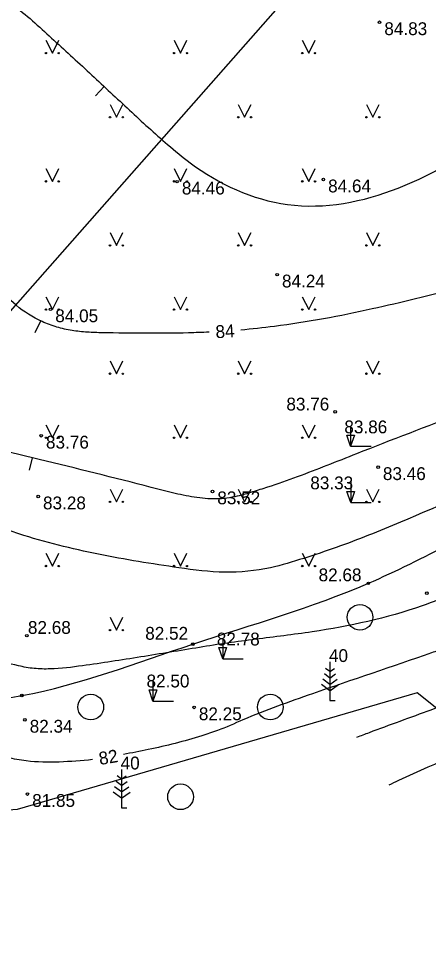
# Model space of a CAD drawing. Extents: x 576692 to 577659, y 273254 to 273799.
# Drawn here: x 577476.18 to 577492.17, y 273312.82 to 273348.85 of the extents above; entities that cross this region are included whole.
import ezdxf

# ---------------------------------------------------------------- set-up
doc = ezdxf.new("R2010")
doc.units = 0
for name, color, linetype in [('APGR_SARK_####_####_#', 7, 'Continuous'), ('BUVE_BALK_####_####_#', 7, 'Continuous'), ('CELI_TAKA_####_####_#', 7, 'Continuous'), ('GEOD_ELEM_####_TKST_#', 7, 'Continuous'), ('GEOD_SITP_####_TKST_#', 7, 'Continuous'), ('HIDT_REZV_####_TKST_#', 7, 'Continuous'), ('LKAN_ELEM_PAST_TKST_#', 7, 'Continuous'), ('RELJ_ELEM_####_####_#', 7, 'Continuous'), ('RELJ_HORZ_PAMT_####_#', 7, 'Continuous'), ('TERT_KRND_####_####_#', 7, 'Continuous')]:
    doc.layers.add(name, color=color, linetype=linetype)

msp = doc.modelspace()

# ---------------------------------------------------------------- linework, layer by layer
at = {"layer": 'BUVE_BALK_####_####_#'}
msp.add_spline([(577440.086, 273287.025), (577442.904, 273289.876), (577446.523, 273296.367), (577448.353, 273301.527), (577447.979, 273307.103), (577447.202, 273311.849), (577448.307, 273313.964), (577449.38, 273315.637), (577450.167, 273316.168), (577454.625, 273317.51), (577459.249, 273318.082), (577466.371, 273319.92), (577471.723, 273321.743), (577476.307, 273322.448), (577482.982, 273324.454), (577489.827, 273326.826), (577496.27, 273329.895), (577498.201, 273330.582), (577503.884, 273332.112), (577509.742, 273333.633), (577512.976, 273334.474), (577526.395, 273338.786), (577528.539, 273339.152), (577529.819, 273339.159)], degree=3, dxfattribs=at)
at = {"layer": 'CELI_TAKA_####_####_#'}
msp.add_lwpolyline([(577600.316, 273457.536), (577582.857, 273411.886), (577563.839, 273368.538), (577566.562, 273364.718), (577549.809, 273330.664), (577542.026, 273316.827), (577531.9, 273318.477), (577518.827, 273308.06), (577506.987, 273310.355), (577491.731, 273322.549), (577476.131, 273318.008), (577456.124, 273316.473), (577442.567, 273287.391)], dxfattribs=at)
at = {"layer": 'GEOD_ELEM_####_TKST_#'}
msp.add_line((577476.833, 273336.604), (577477.048, 273337.055), dxfattribs=at)
for points in [[(577515.102, 273347.344), (577512.523, 273346.203), (577509.949, 273345.052), (577505.645, 273343.051), (577501.333, 273341.059), (577499.04, 273340.124), (577497.872, 273339.709), (577496.694, 273339.318), (577495.03, 273338.809), (577493.356, 273338.348), (577489.977, 273337.524), (577486.161, 273336.843), (577484.846, 273336.696)], [(577483.615, 273336.619), (577482.815, 273336.591), (577481.136, 273336.577), (577479.46, 273336.595), (577478.862, 273336.619), (577478.268, 273336.685), (577477.679, 273336.816), (577477.387, 273336.912), (577477.097, 273337.032), (577476.091, 273337.666), (577475.282, 273338.495), (577472.56, 273341.89)], [(577479.069, 273319.949), (577476.485, 273319.899), (577475.748, 273320.022), (577475.016, 273320.171), (577473.563, 273320.542), (577471.782, 273321.087), (577470.824, 273321.437), (577470.184, 273321.64), (577469.536, 273321.82), (577468.887, 273321.998), (577468.242, 273322.193), (577466.653, 273322.964), (577465.845, 273323.708), (577465.082, 273324.478), (577463.624, 273326.076), (577461.234, 273328.765), (577459.717, 273330.445), (577458.587, 273331.695), (577458.562, 273331.723)], [(577503.408, 273329.17), (577500.658, 273327.721), (577499.255, 273327.016), (577497.693, 273326.289), (577495.749, 273325.481), (577492.795, 273324.294), (577492.29, 273324.114), (577487.644, 273322.519), (577484.936, 273321.499), (577483.94, 273321.083), (577483.328, 273320.876), (577481.243, 273320.342), (577480.272, 273320.151)]]:
    msp.add_spline(points, degree=3, dxfattribs=at)
at = {"layer": 'GEOD_SITP_####_TKST_#'}
for p, q in [((577479.182, 273345.831), (577479.523, 273346.196)), ((577476.604, 273331.236), (577476.726, 273331.721))]:
    msp.add_line(p, q, dxfattribs=at)
for points in [[(577433.681, 273353.549), (577434.146, 273353.681), (577435.34, 273354.095), (577436.513, 273354.572), (577437.693, 273355.032), (577438.906, 273355.393), (577439.647, 273355.5), (577440.061, 273355.535), (577444.819, 273356.294), (577447.03, 273356.719), (577447.248, 273356.787), (577447.696, 273357.012), (577453.343, 273359.863), (577455.148, 273360.377), (577456.086, 273360.445), (577457.014, 273360.435), (577458.292, 273360.309), (577459.568, 273360.001), (577462.624, 273358.821), (577464.616, 273357.852), (577466.676, 273356.676), (577467.661, 273356.019), (577468.602, 273355.295), (577469.243, 273354.712), (577469.849, 273354.096), (577470.446, 273353.472), (577471.062, 273352.865), (577472.449, 273351.604), (577473.17, 273351.006), (577473.926, 273350.446), (577474.125, 273350.342), (577474.341, 273350.271), (577474.56, 273350.205), (577474.768, 273350.118), (577476.044, 273349.322), (577477.563, 273348.003), (577479.04, 273346.646), (577480.506, 273345.28), (577481.996, 273343.935), (577482.875, 273343.223), (577486.671, 273341.597), (577490.988, 273342.238), (577495.177, 273344.395), (577505.79, 273348.286), (577510.118, 273350.135)], [(577527.05, 273349.41), (577525.115, 273348.095), (577523.428, 273347.167), (577521.332, 273346.203), (577519.606, 273345.516), (577517.434, 273344.55), (577515.604, 273343.88), (577513.73, 273343.321), (577511.866, 273342.738), (577510.954, 273342.397), (577510.065, 273341.999), (577506.365, 273340.065), (577502.716, 273338.041), (577501.439, 273337.285), (577500.178, 273336.499), (577497.567, 273335.101), (577493.474, 273333.458), (577489.361, 273331.873), (577487.055, 273330.979), (577485.89, 273330.572), (577485.304, 273330.388), (577484.714, 273330.221), (577483.886, 273330.115), (577483.037, 273330.184), (577482.185, 273330.357), (577481.35, 273330.567), (577476.99, 273331.654), (577472.749, 273332.806), (577471.186, 273333.482), (577470.444, 273333.918), (577469.71, 273334.381), (577468.985, 273334.883), (577468.353, 273335.492), (577467.429, 273336.795), (577466.627, 273338.162), (577466.228, 273338.942), (577465.879, 273339.754), (577465.237, 273341.409), (577464.512, 273343.003), (577463.516, 273344.41), (577462.339, 273345.665)], [(577529.606, 273347.136), (577528.445, 273346.428), (577525.335, 273344.942), (577523.287, 273343.932), (577519.942, 273342.473), (577516.535, 273341.179), (577515.201, 273340.747), (577513.845, 273340.377), (577512.495, 273339.988), (577511.182, 273339.498), (577509.506, 273338.608), (577507.914, 273337.562), (577506.332, 273336.496), (577504.687, 273335.547), (577502.467, 273334.446), (577500.241, 273333.358), (577495.754, 273331.246), (577491.076, 273329.209), (577488.577, 273328.224), (577487.304, 273327.799), (577486.008, 273327.432), (577484.227, 273327.258), (577482.435, 273327.432), (577479.298, 273327.961), (577476.198, 273328.754), (577471.432, 273330.484), (577468.423, 273331.53), (577466.826, 273332.621), (577466.415, 273333.022), (577464.299, 273335.735), (577463.516, 273336.711), (577462.174, 273338.236), (577461.739, 273338.863), (577461.348, 273339.521), (577460.962, 273340.182), (577460.541, 273340.819), (577459.762, 273341.878), (577459.246, 273342.569), (577458.16, 273343.898), (577457.905, 273344.078), (577457.448, 273344.246), (577457.074, 273344.252), (577456.047, 273344.134), (577454.052, 273343.759), (577452.289, 273343.561), (577450.526, 273343.384), (577448.905, 273343.255), (577447.284, 273343.115), (577446.578, 273342.993), (577443.988, 273342.333), (577443.349, 273342.177)], [(577531.625, 273345.202), (577529.559, 273342.552), (577527.687, 273341.084), (577525.405, 273339.713), (577524.192, 273339.157), (577522.943, 273338.683), (577520.422, 273337.964), (577517.861, 273337.411), (577515.305, 273336.862), (577512.795, 273336.153), (577509.22, 273334.862), (577505.018, 273333.083), (577503.553, 273332.071), (577503.284, 273331.804), (577503.039, 273331.514), (577502.795, 273331.224), (577502.527, 273330.955), (577501.89, 273330.406), (577501.233, 273329.882), (577499.795, 273329.053), (577496.857, 273327.9), (577494.396, 273326.913), (577493.163, 273326.423), (577491.922, 273325.947), (577487.632, 273324.934), (577485.432, 273324.642), (577484.333, 273324.494), (577483.238, 273324.325), (577480.955, 273323.953), (577478.67, 273323.609), (577477.42, 273323.486), (577476.794, 273323.504), (577476.176, 273323.609), (577474.028, 273324.342), (577471.939, 273325.232), (577469.527, 273326.172), (577468.36, 273326.71), (577467.802, 273327.032), (577467.266, 273327.403), (577466.382, 273328.191), (577465.59, 273329.06), (577464.825, 273329.951), (577464.02, 273330.804), (577463.09, 273331.689), (577462.447, 273332.356), (577461.843, 273333.06), (577461.248, 273333.772), (577460.633, 273334.466), (577459.769, 273335.348), (577459.102, 273335.965), (577458.424, 273336.57), (577457.744, 273337.172), (577457.071, 273337.781), (577455.188, 273339.604), (577454.719, 273340.023), (577454.466, 273340.209), (577454.191, 273340.373), (577453.896, 273340.424), (577453.594, 273340.368), (577452.906, 273340.149), (577452.226, 273339.882), (577451.54, 273339.628), (577450.835, 273339.444), (577449.277, 273339.262), (577448.632, 273339.263), (577447.987, 273339.286), (577447.342, 273339.305), (577446.698, 273339.293), (577444.022, 273339.084), (577443.067, 273338.963), (577443.065, 273338.963)], [(577489.381, 273320.826), (577489.866, 273321.01), (577491.07, 273321.455), (577493.478, 273322.351), (577494.162, 273322.639), (577495.095, 273323.114), (577496.017, 273323.61), (577496.936, 273324.11), (577497.863, 273324.597), (577498.294, 273324.811), (577498.397, 273324.856), (577498.482, 273324.894), (577501.112, 273326.159), (577505.522, 273328.256), (577507.691, 273329.239), (577507.81, 273329.279), (577507.907, 273329.312), (577509.606, 273330.061), (577510.821, 273330.585), (577511.433, 273330.83), (577512.05, 273331.048), (577512.22, 273331.023), (577512.523, 273330.92), (577512.821, 273330.794), (577513.119, 273330.674), (577513.423, 273330.593), (577515, 273330.722), (577515.495, 273330.906), (577517.577, 273331.35), (577518.014, 273331.392), (577518.453, 273331.409), (577519.332, 273331.452), (577519.889, 273331.582), (577520.247, 273331.789), (577520.565, 273332.037), (577521.124, 273332.623), (577521.298, 273332.852), (577521.444, 273333.1), (577521.595, 273333.346), (577521.786, 273333.573), (577522.77, 273334.321), (577523.52, 273334.379), (577523.97, 273334.317), (577525.025, 273334.199), (577525.746, 273334.09), (577526.564, 273334.132), (577527.222, 273334.274), (577527.538, 273334.401), (577527.845, 273334.583), (577528.17, 273334.9), (577528.328, 273335.167)], [(577529.452, 273334.021), (577529.284, 273333.711), (577529.094, 273333.534), (577528.882, 273333.38), (577528.322, 273333.141), (577527.842, 273333.057), (577525.503, 273333.14), (577524.966, 273333.228), (577524.432, 273333.34), (577523.216, 273333.604), (577523.025, 273333.571), (577522.851, 273333.374), (577522.804, 273332.965), (577522.451, 273331.309), (577521.919, 273330.255), (577521.865, 273330.198), (577521.689, 273330.078), (577520.49, 273329.592), (577519.869, 273329.379), (577518.922, 273329.088), (577516.853, 273328.797), (577516.495, 273328.779), (577516.339, 273328.773), (577514.401, 273328.715), (577514.274, 273328.673), (577513.988, 273328.502), (577513.721, 273328.308), (577513.454, 273328.115), (577513.17, 273327.949), (577512.244, 273327.584), (577511.155, 273327.348), (577509.719, 273327.011), (577508.144, 273326.463), (577505.757, 273325.537), (577504.691, 273325.172), (577503.612, 273324.842), (577502.532, 273324.514), (577501.461, 273324.157), (577501.128, 273324.008), (577499.361, 273322.925), (577498.941, 273322.679), (577496.487, 273321.441), (577494.205, 273320.512), (577492.153, 273319.656), (577490.998, 273319.134), (577490.625, 273318.951)]]:
    msp.add_spline(points, degree=3, dxfattribs=at)
at = {"layer": 'LKAN_ELEM_PAST_TKST_#'}
for p, q in [((577477.25, 273348), (577477.5, 273347.5)), ((577477.5, 273347.5), (577477.75, 273348)), ((577482.25, 273348), (577482.5, 273347.5)), ((577482.5, 273347.5), (577482.75, 273348)), ((577487.25, 273348), (577487.5, 273347.5)), ((577487.5, 273347.5), (577487.75, 273348)), ((577479.75, 273345.5), (577480, 273345)), ((577480, 273345), (577480.25, 273345.5)), ((577484.75, 273345.5), (577485, 273345)), ((577485, 273345), (577485.25, 273345.5)), ((577489.75, 273345.5), (577490, 273345)), ((577490, 273345), (577490.25, 273345.5)), ((577477.25, 273343), (577477.5, 273342.5)), ((577477.5, 273342.5), (577477.75, 273343)), ((577482.25, 273343), (577482.5, 273342.5)), ((577482.5, 273342.5), (577482.75, 273343)), ((577487.25, 273343), (577487.5, 273342.5)), ((577487.5, 273342.5), (577487.75, 273343)), ((577479.75, 273340.5), (577480, 273340)), ((577480, 273340), (577480.25, 273340.5)), ((577484.75, 273340.5), (577485, 273340)), ((577485, 273340), (577485.25, 273340.5)), ((577489.75, 273340.5), (577490, 273340)), ((577490, 273340), (577490.25, 273340.5)), ((577477.25, 273338), (577477.5, 273337.5)), ((577477.5, 273337.5), (577477.75, 273338)), ((577482.25, 273338), (577482.5, 273337.5)), ((577482.5, 273337.5), (577482.75, 273338)), ((577487.25, 273338), (577487.5, 273337.5)), ((577487.5, 273337.5), (577487.75, 273338)), ((577479.75, 273335.5), (577480, 273335)), ((577480, 273335), (577480.25, 273335.5)), ((577484.75, 273335.5), (577485, 273335)), ((577485, 273335), (577485.25, 273335.5)), ((577489.75, 273335.5), (577490, 273335)), ((577490, 273335), (577490.25, 273335.5)), ((577477.25, 273333), (577477.5, 273332.5)), ((577477.5, 273332.5), (577477.75, 273333)), ((577482.25, 273333), (577482.5, 273332.5)), ((577482.5, 273332.5), (577482.75, 273333)), ((577487.25, 273333), (577487.5, 273332.5)), ((577487.5, 273332.5), (577487.75, 273333)), ((577489.136, 273332.973), (577489.136, 273332.173)), ((577489.136, 273332.173), (577489.936, 273332.173)), ((577489.137, 273330.777), (577489.137, 273329.977)), ((577479.75, 273330.5), (577480, 273330)), ((577480, 273330), (577480.25, 273330.5)), ((577484.75, 273330.5), (577485, 273330)), ((577485, 273330), (577485.25, 273330.5)), ((577489.75, 273330.5), (577490, 273330)), ((577490, 273330), (577490.25, 273330.5)), ((577489.137, 273329.977), (577489.937, 273329.977)), ((577477.25, 273328), (577477.5, 273327.5)), ((577477.5, 273327.5), (577477.75, 273328)), ((577482.25, 273328), (577482.5, 273327.5)), ((577482.5, 273327.5), (577482.75, 273328)), ((577487.25, 273328), (577487.5, 273327.5)), ((577487.5, 273327.5), (577487.75, 273328)), ((577479.75, 273325.5), (577480, 273325)), ((577480, 273325), (577480.25, 273325.5)), ((577484.148, 273324.686), (577484.148, 273323.886)), ((577484.148, 273323.886), (577484.948, 273323.886)), ((577488.329, 273323.757), (577488.329, 273322.257)), ((577488.329, 273323.131), (577488.113, 273323.289)), ((577488.329, 273323.381), (577488.153, 273323.509)), ((577488.329, 273323.381), (577488.503, 273323.509)), ((577488.329, 273323.131), (577488.545, 273323.289)), ((577481.422, 273323.032), (577481.422, 273322.232)), ((577488.329, 273322.631), (577487.997, 273322.875)), ((577488.329, 273322.881), (577488.051, 273323.085)), ((577488.329, 273322.881), (577488.607, 273323.085)), ((577488.329, 273322.631), (577488.663, 273322.875)), ((577481.422, 273322.232), (577482.222, 273322.232)), ((577488.329, 273322.257), (577488.529, 273322.257)), ((577480.203, 273319.567), (577480.203, 273318.067)), ((577480.203, 273319.191), (577480.027, 273319.319)), ((577480.203, 273319.191), (577480.377, 273319.319)), ((577480.203, 273318.691), (577479.925, 273318.895)), ((577480.203, 273318.941), (577479.987, 273319.099)), ((577480.203, 273318.941), (577480.419, 273319.099)), ((577480.203, 273318.691), (577480.481, 273318.895)), ((577480.203, 273318.441), (577479.871, 273318.685)), ((577480.203, 273318.441), (577480.537, 273318.685)), ((577480.203, 273318.067), (577480.403, 273318.067))]:
    msp.add_line(p, q, dxfattribs=at)
for centre, radius in [((577477.25, 273347.5), 0.028), ((577477.75, 273347.5), 0.0263), ((577482.25, 273347.5), 0.028), ((577482.75, 273347.5), 0.0263), ((577487.25, 273347.5), 0.028), ((577487.75, 273347.5), 0.0263), ((577479.75, 273345), 0.028), ((577480.25, 273345), 0.0263), ((577484.75, 273345), 0.028), ((577485.25, 273345), 0.0263), ((577489.75, 273345), 0.028), ((577490.25, 273345), 0.0263), ((577477.25, 273342.5), 0.028), ((577477.75, 273342.5), 0.0263), ((577482.25, 273342.5), 0.028), ((577482.75, 273342.5), 0.0263), ((577487.25, 273342.5), 0.028), ((577487.75, 273342.5), 0.0263), ((577479.75, 273340), 0.028), ((577480.25, 273340), 0.0263), ((577484.75, 273340), 0.028), ((577485.25, 273340), 0.0263), ((577489.75, 273340), 0.028), ((577490.25, 273340), 0.0263), ((577477.25, 273337.5), 0.028), ((577477.75, 273337.5), 0.0263), ((577482.25, 273337.5), 0.028), ((577482.75, 273337.5), 0.0263), ((577487.25, 273337.5), 0.028), ((577487.75, 273337.5), 0.0263), ((577479.75, 273335), 0.028), ((577480.25, 273335), 0.0263), ((577484.75, 273335), 0.028), ((577485.25, 273335), 0.0263), ((577489.75, 273335), 0.028), ((577490.25, 273335), 0.0263), ((577477.25, 273332.5), 0.028), ((577477.75, 273332.5), 0.0263), ((577482.25, 273332.5), 0.028), ((577482.75, 273332.5), 0.0263), ((577487.25, 273332.5), 0.028), ((577487.75, 273332.5), 0.0263), ((577479.75, 273330), 0.028), ((577480.25, 273330), 0.0263), ((577484.75, 273330), 0.028), ((577485.25, 273330), 0.0263), ((577489.75, 273330), 0.028), ((577490.25, 273330), 0.0263), ((577477.25, 273327.5), 0.028), ((577477.75, 273327.5), 0.0263), ((577482.25, 273327.5), 0.028), ((577482.75, 273327.5), 0.0263), ((577487.25, 273327.5), 0.028), ((577487.75, 273327.5), 0.0263), ((577489.5, 273325.5), 0.5), ((577479.75, 273325), 0.028), ((577480.25, 273325), 0.0263), ((577479, 273322), 0.5), ((577486, 273322), 0.5), ((577482.5, 273318.5), 0.5)]:
    msp.add_circle(centre, radius, dxfattribs=at)
at = {"layer": 'RELJ_ELEM_####_####_#'}
for points in [[(577488.986, 273332.606), (577489.286, 273332.606), (577489.136, 273332.173)], [(577488.987, 273330.41), (577489.287, 273330.41), (577489.137, 273329.977)], [(577483.998, 273324.319), (577484.298, 273324.319), (577484.148, 273323.886)], [(577481.272, 273322.665), (577481.572, 273322.665), (577481.422, 273322.232)]]:
    msp.add_lwpolyline(points, close=True, dxfattribs=at)
for centre in [(577490.264, 273348.704), (577482.366, 273342.488), (577488.071, 273342.571), (577486.272, 273338.862), (577477.428, 273337.509), (577488.53, 273333.51), (577477.065, 273332.58), (577490.208, 273331.353), (577483.75, 273330.408), (577476.95, 273330.21), (577489.827, 273326.826), (577492.108, 273326.439), (577476.505, 273324.782), (577482.982, 273324.454), (577476.307, 273322.448), (577483.029, 273321.986), (577476.431, 273321.501), (577476.528, 273318.607)]:
    msp.add_circle(centre, 0.05, dxfattribs=at)
at = {"layer": 'TERT_KRND_####_####_#'}
msp.add_lwpolyline([(577471.439, 273417.943), (577504.938, 273370.442), (577469.56, 273330.315), (577408.781, 273341.539), (577378.053, 273361.375), (577348.46, 273393.654), (577360.328, 273412.589)], dxfattribs=at)

# ---------------------------------------------------------------- texts
at = {"layer": 'APGR_SARK_####_####_#'}
for p in [(577488.104, 273323.757), (577479.978, 273319.567)]:
    msp.add_text(' 40', height=0.5, dxfattribs=at).set_placement(p)
at = {"layer": 'HIDT_REZV_####_TKST_#'}
for s, p in [(' 84.83', (577490.264, 273348.204)), (' 84.46', (577482.366, 273341.988)), (' 84.64', (577488.071, 273342.071)), (' 84.24', (577486.272, 273338.362)), (' 84.05', (577477.428, 273337.009)), (' 83.76', (577486.443, 273333.565)), (' 83.86', (577488.705, 273332.675)), (' 83.76', (577477.065, 273332.08)), (' 83.46', (577490.208, 273330.853)), (' 83.33', (577487.376, 273330.491)), (' 83.52', (577483.75, 273329.908)), (' 83.28', (577476.95, 273329.71)), (' 82.68', (577487.7, 273326.904)), (' 82.68', (577476.362, 273324.853)), (' 82.52', (577480.937, 273324.626)), (' 82.78', (577483.73, 273324.402)), (' 82.50', (577480.989, 273322.765)), (' 82.25', (577483.029, 273321.486)), (' 82.34', (577476.431, 273321.001)), (' 81.85', (577476.528, 273318.107))]:
    msp.add_text(s, height=0.5, dxfattribs=at).set_placement(p)
at = {"layer": 'RELJ_HORZ_PAMT_####_#'}
for s, rotation, p in [('84', 3.5762, (577483.88, 273336.381)), ('82', 9.5411, (577479.358, 273319.738))]:
    msp.add_text(s, height=0.5, rotation=rotation, dxfattribs=at).set_placement(p)

doc.saveas('drawing.dxf')
